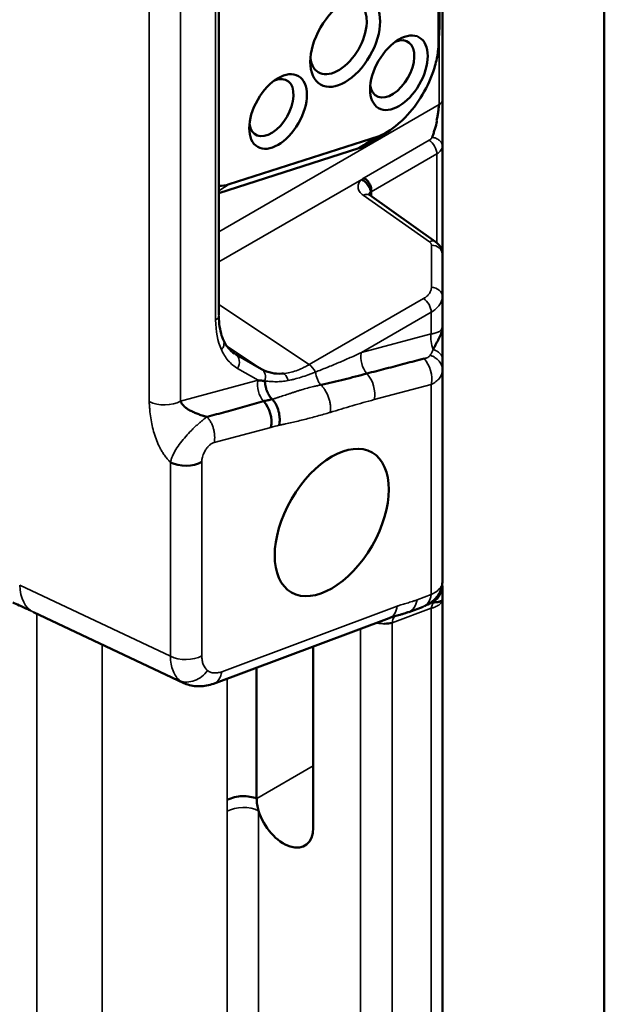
# Model space of a CAD drawing. Header units: millimetres. Extents: x 0 to 14369, y -869 to 2970.
# Tile 649 of 656: x 3861 to 3892, y 1619 to 1671. Entities that reach past the tile are written whole.
import ezdxf

# ---------------------------------------------------------------- set-up
doc = ezdxf.new("R2010")
doc.units = ezdxf.units.MM
doc.header["$LTSCALE"] = 10
doc.layers.add('Sichtbar (ISO)', color=7, linetype='Continuous', lineweight=50)
doc.layers.add('Sichtbar schmal (ISO)', color=7, linetype='Continuous', lineweight=35)

msp = doc.modelspace()

# ---------------------------------------------------------------- linework, layer by layer
at = {"layer": 'Sichtbar (ISO)'}
for p, q in [((3891.842, 1757.812), (3891.842, 1602.964)), ((3883.314, 1709.786), (3883.314, 1666.85)), ((3883.116, 1709.182), (3883.116, 1669.902)), ((3883.156, 1670.776), (3883.156, 1709.244)), ((3871.546, 1655.517), (3871.546, 1696.522)), ((3881.514, 1665.667), (3881.514, 1665.667)), ((3872.08, 1662.409), (3879.986, 1664.945)), ((3879.986, 1664.945), (3879.986, 1664.945)), ((3883.314, 1664.426), (3883.314, 1658.732)), ((3878.915, 1664.308), (3871.546, 1661.944)), ((3879.472, 1661.846), (3882.957, 1659.389)), ((3879.556, 1661.786), (3879.555, 1662.006)), ((3883.314, 1658.732), (3883.314, 1656.51)), ((3883.314, 1656.51), (3883.314, 1654.928)), ((3883.314, 1654.928), (3883.314, 1653.226)), ((3872.418, 1653.469), (3873.793, 1652.675)), ((3881.514, 1653.017), (3881.514, 1653.016)), ((3883.314, 1653.226), (3883.314, 1652.649)), ((3879.124, 1652.793), (3879.124, 1652.793)), ((3879.618, 1652.521), (3879.617, 1652.522)), ((3880.14, 1652.655), (3880.14, 1652.654)), ((3883.314, 1652.649), (3883.314, 1641.465)), ((3873.584, 1651.766), (3873.583, 1651.767)), ((3874.104, 1651.466), (3874.093, 1651.472)), ((3874.611, 1651.173), (3874.611, 1651.173)), ((3883.299, 1641.358), (3883.299, 1641.359)), ((3883.314, 1641.267), (3883.314, 1640.56)), ((3883.314, 1640.56), (3883.314, 1505.662)), ((3881.548, 1639.893), (3882.299, 1640.174)), ((3881.851, 1640.155), (3881.843, 1640.152)), ((3882.84, 1640.121), (3882.84, 1640.121)), ((3869.697, 1636.148), (3861.777, 1639.882)), ((3880.506, 1639.57), (3871.263, 1636.116)), ((3876.506, 1638.075), (3876.506, 1628.525)), ((3873.529, 1630.072), (3873.529, 1636.963))]:
    msp.add_line(p, q, dxfattribs=at)
for centre, major_axis in [((3878.195, 1669.916), (1.3, 2.252)), ((3881.023, 1668.283), (-1.075, -1.862)), ((3874.659, 1666.242), (-1.075, -1.862)), ((3877.487, 1644.605), (2.125, 3.681))]:
    msp.add_ellipse(centre, major_axis=major_axis, ratio=0.57735, dxfattribs=at)
for centre, major_axis, ratio, start_param, end_param in [((3877.841, 1670.12), (-1.05, -1.819), 0.57735, 5.610706, 10.097257), ((3880.669, 1668.487), (0.825, 1.429), 0.57735, 2.49813, 6.926648), ((3874.305, 1666.446), (-0.825, -1.429), 0.57735, 5.639722, 10.068241), ((3872.538, 1665.017), (-1.472, -2.549), 0.57735, 0.288851, 0.563864), ((3882.603, 1658.886), (0.352, 0.499), 0.575771, 6.272886, 6.284408), ((3873.434, 1650.104), (-0.311, 1.159), 0.707107, 4.096909, 5.372371), ((3869.793, 1648.285), (1.2, 0), 0.577004, 3.979463, 5.497897), ((3881.116, 1641.038), (0.427, -1.143), 0.668837, 6.242763, 6.28826), ((3870.843, 1637.24), (0.42, -1.124), 0.668835, 6.279934, 6.283179), ((3872.837, 1629.497), (1.215, 0), 0.577528, 1.286779, 1.964625), ((3872.837, 1629.497), (1.215, 0), 0.577528, 1.964625, 2.346947), ((3872.837, 1629.497), (1.215, 0), 0.577528, 0.96396, 1.286779), ((3872.837, 1629.497), (1.215, 0), 0.577528, 0.96223, 0.963114), ((3875.018, 1629.299), (1.083, -1.683), 0.606728, 4.270473, 7.039514)]:
    msp.add_ellipse(centre, major_axis=major_axis, ratio=ratio, start_param=start_param, end_param=end_param, dxfattribs=at)
for points in [[(3883.151, 1670.521), (3883.155, 1670.607), (3883.157, 1670.691), (3883.156, 1670.775)], [(3880.35, 1665.132), (3880.187, 1665.005), (3880.018, 1664.885), (3879.845, 1664.772)], [(3879.554, 1662.017), (3879.56, 1662.048), (3879.562, 1662.079), (3879.563, 1662.11)], [(3879.555, 1662.006), (3879.555, 1662.009), (3879.555, 1662.012), (3879.554, 1662.015)], [(3871.778, 1654.208), (3871.923, 1653.889), (3872.135, 1653.646), (3872.361, 1653.503)], [(3873.965, 1652.057), (3873.936, 1652.061), (3873.877, 1652.067), (3873.787, 1652.073), (3873.695, 1652.079), (3873.634, 1652.087), (3873.603, 1652.092)], [(3881.793, 1640.072), (3881.788, 1640.07), (3881.783, 1640.068), (3881.778, 1640.066)], [(3880.66, 1639.315), (3880.544, 1639.294), (3880.405, 1639.281), (3880.252, 1639.279)]]:
    msp.add_open_spline(points, degree=3, dxfattribs=at)
for points, knots in [([(3883.151, 1670.522), (3883.147, 1670.43), (3883.142, 1670.346), (3883.133, 1670.181), (3883.129, 1670.113), (3883.123, 1670.015), (3883.122, 1669.984), (3883.119, 1669.924), (3883.118, 1669.901), (3883.116, 1669.864), (3883.115, 1669.851), (3883.114, 1669.83), (3883.114, 1669.823), (3883.113, 1669.813), (3883.113, 1669.809), (3883.113, 1669.805), (3883.113, 1669.804), (3883.113, 1669.803), (3883.113, 1669.803), (3883.113, 1669.802), (3883.113, 1669.801), (3883.113, 1669.8), (3883.113, 1669.799), (3883.113, 1669.797), (3883.113, 1669.795), (3883.112, 1669.792), (3883.112, 1669.79), (3883.112, 1669.788)], [0, 0, 0, 0, 0.0377879, 0.0377879, 0.0907826, 0.0907826, 0.1217463, 0.1217463, 0.1373318, 0.1373318, 0.1452317, 0.1452317, 0.1492056, 0.1492056, 0.1512013, 0.1512013, 0.1516907, 0.1516907, 0.1520407, 0.1520407, 0.1522975, 0.1522975, 0.1525727, 0.1525727, 0.1530642, 0.1530642, 0.1535956, 0.1535956, 0.1535956, 0.1535956]), ([(3879.986, 1664.945), (3880.372, 1665.117), (3880.761, 1665.372), (3881.163, 1665.741), (3881.194, 1665.769), (3881.57, 1666.132), (3881.888, 1666.53), (3882.439, 1667.401), (3882.666, 1667.866), (3882.918, 1668.602), (3882.987, 1668.865), (3883.084, 1669.391), (3883.111, 1669.652), (3883.116, 1669.902)], [-0.6633459, -0.6633459, -0.6633459, -0.6633459, -0.4996518, -0.4996518, -0.4861901, -0.4861901, -0.3318244, -0.3318244, -0.1775826, -0.1775826, -0.0908717, -0.0908717, -0.0000069, -0.0000069, -0.0000069, -0.0000069]), ([(3883.094, 1666.236), (3883.094, 1666.236), (3883.1, 1666.276), (3883.11, 1666.359), (3883.122, 1666.46), (3883.13, 1666.531), (3883.134, 1666.567), (3883.136, 1666.589), (3883.137, 1666.6), (3883.138, 1666.605)], [0.5558587, 0.5558587, 0.5558587, 0.5558587, 0.5569261, 0.6927707, 0.8387701, 0.9172213, 0.9580469, 0.9788851, 1, 1, 1, 1]), ([(3883.314, 1666.85), (3883.314, 1666.844), (3883.314, 1666.831), (3883.314, 1666.806), (3883.314, 1666.762), (3883.314, 1666.673), (3883.314, 1666.544), (3883.314, 1666.385), (3883.314, 1666.172), (3883.314, 1665.956), (3883.314, 1665.739), (3883.314, 1665.578), (3883.314, 1665.419), (3883.314, 1665.211), (3883.314, 1664.959), (3883.314, 1664.724), (3883.314, 1664.571), (3883.314, 1664.497), (3883.314, 1664.456), (3883.314, 1664.436), (3883.314, 1664.426)], [0, 0, 0, 0, 0.007812, 0.015625, 0.03125, 0.0625, 0.125, 0.1875, 0.25, 0.375, 0.4375, 0.5, 0.5625, 0.625, 0.75, 0.875, 0.9375, 0.96875, 0.984375, 1, 1, 1, 1]), ([(3883.011, 1665.773), (3883.019, 1665.817), (3883.042, 1665.93), (3883.072, 1666.085), (3883.089, 1666.198), (3883.094, 1666.236)], [0, 0, 0, 0, 0.1690021, 0.4272378, 0.5558587, 0.5558587, 0.5558587, 0.5558587]), ([(3882.771, 1664.879), (3882.774, 1664.886), (3882.777, 1664.894), (3882.78, 1664.902), (3882.783, 1664.91), (3882.785, 1664.918), (3882.788, 1664.926), (3882.794, 1664.941), (3882.8, 1664.957), (3882.805, 1664.973), (3882.816, 1665.005), (3882.827, 1665.037), (3882.838, 1665.07), (3882.86, 1665.134), (3882.881, 1665.2), (3882.903, 1665.269), (3882.924, 1665.334), (3882.945, 1665.402), (3882.965, 1665.473), (3882.974, 1665.507), (3882.983, 1665.542), (3882.992, 1665.577), (3882.994, 1665.588), (3882.997, 1665.598), (3882.999, 1665.608)], [0, 0, 0, 0, 0.037424, 0.037424, 0.037424, 0.074574, 0.074574, 0.074574, 0.148085, 0.148085, 0.148085, 0.292171, 0.292171, 0.292171, 0.569926, 0.569926, 0.569926, 0.835227, 0.835227, 0.835227, 0.963392, 0.963392, 0.963392, 1, 1, 1, 1]), ([(3883.011, 1665.773), (3883.008, 1665.759), (3883.032, 1665.727), (3883.002, 1665.677), (3883.005, 1665.635), (3882.999, 1665.608)], [0, 0, 0, 0, 0.2533885, 0.4973711, 0.9999883, 0.9999883, 0.9999883, 0.9999883]), ([(3878.911, 1664.306), (3879.032, 1664.385), (3879.15, 1664.458), (3879.249, 1664.525), (3879.263, 1664.535), (3879.277, 1664.545), (3879.291, 1664.555), (3879.36, 1664.604), (3879.424, 1664.65), (3879.504, 1664.699), (3879.517, 1664.707), (3879.53, 1664.715), (3879.544, 1664.724), (3879.596, 1664.754), (3879.654, 1664.785), (3879.718, 1664.818), (3879.793, 1664.856), (3879.875, 1664.895), (3879.962, 1664.934), (3879.966, 1664.936), (3879.97, 1664.938), (3879.974, 1664.939), (3879.978, 1664.941), (3879.982, 1664.943), (3879.985, 1664.944)], [0.0019071, 0.0019071, 0.0019071, 0.0019071, 0.3316375, 0.3316375, 0.3316375, 0.3797278, 0.3797278, 0.3797278, 0.6257598, 0.6257598, 0.6257598, 0.6658187, 0.6658187, 0.6658187, 0.8127854, 0.8127854, 0.8127854, 0.9847466, 0.9847466, 0.9847466, 0.9923924, 0.9923924, 0.9923924, 0.9996814, 0.9996814, 0.9996814, 0.9996814]), ([(3878.922, 1664.31), (3879.205, 1664.409), (3879.492, 1664.549), (3879.801, 1664.744), (3879.823, 1664.758), (3879.845, 1664.772)], [0.0021832, 0.0021832, 0.0021832, 0.0021832, 0.1252699, 0.1252699, 0.1346344, 0.1346344, 0.1346344, 0.1346344]), ([(3879.503, 1662.168), (3879.474, 1662.233), (3879.434, 1662.303), (3879.387, 1662.37), (3879.297, 1662.497), (3879.186, 1662.611), (3879.067, 1662.665)], [0.2266491, 0.2266491, 0.2266491, 0.2266491, 0.4920813, 0.4920813, 0.4920813, 1, 1, 1, 1]), ([(3879.331, 1662.627), (3879.31, 1662.649), (3879.27, 1662.689), (3879.235, 1662.718), (3879.207, 1662.738), (3879.193, 1662.747)], [0.7332696, 0.7332696, 0.7332696, 0.7332696, 0.8288582, 0.9141865, 1, 1, 1, 1]), ([(3879.563, 1662.11), (3879.563, 1662.146), (3879.557, 1662.218), (3879.529, 1662.326), (3879.481, 1662.429), (3879.418, 1662.525), (3879.368, 1662.587), (3879.337, 1662.621), (3879.331, 1662.627)], [0.1078982, 0.1078982, 0.1078982, 0.1078982, 0.2278781, 0.3477927, 0.4680962, 0.5885686, 0.7086445, 0.7332696, 0.7332696, 0.7332696, 0.7332696]), ([(3879.429, 1661.873), (3879.429, 1661.873), (3879.43, 1661.871), (3879.434, 1661.867), (3879.434, 1661.867), (3879.434, 1661.866)], [0.033816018, 0.033816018, 0.033816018, 0.033816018, 0.042840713, 0.042840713, 0.043656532, 0.043656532, 0.043656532, 0.043656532]), ([(3879.448, 1661.86), (3879.453, 1661.881), (3879.46, 1661.902), (3879.495, 1661.966), (3879.529, 1661.997), (3879.554, 1662.016)], [0.03831424, 0.03831424, 0.03831424, 0.03831424, 0.04747365, 0.04747365, 0.06711755, 0.06711755, 0.06711755, 0.06711755]), ([(3879.555, 1662.006), (3879.552, 1662.003), (3879.547, 1661.999), (3879.543, 1661.996), (3879.538, 1661.992), (3879.534, 1661.988), (3879.53, 1661.985), (3879.522, 1661.977), (3879.514, 1661.97), (3879.507, 1661.962), (3879.493, 1661.946), (3879.481, 1661.93), (3879.471, 1661.912), (3879.462, 1661.895), (3879.455, 1661.877), (3879.45, 1661.859)], [0, 0, 0, 0, 0.03125, 0.03125, 0.03125, 0.0625, 0.0625, 0.0625, 0.125, 0.125, 0.125, 0.25, 0.25, 0.25, 0.3737197, 0.3737197, 0.3737197, 0.3737197]), ([(3879.554, 1662.016), (3879.554, 1662.019), (3879.553, 1662.023), (3879.553, 1662.026), (3879.547, 1662.051), (3879.539, 1662.079), (3879.528, 1662.109), (3879.521, 1662.128), (3879.512, 1662.147), (3879.503, 1662.168)], [0.0000206, 0.0000206, 0.0000206, 0.0000206, 0.0181172, 0.0181172, 0.0181172, 0.1445489, 0.1445489, 0.1445489, 0.2266491, 0.2266491, 0.2266491, 0.2266491]), ([(3882.955, 1659.38), (3883.041, 1659.319), (3883.117, 1659.245), (3883.23, 1659.085), (3883.27, 1658.999), (3883.306, 1658.851), (3883.314, 1658.792), (3883.314, 1658.732)], [0, 0, 0, 0, 0.03198814, 0.03198814, 0.0613049, 0.0613049, 0.07963712, 0.07963712, 0.07963712, 0.07963712]), ([(3871.539, 1655.465), (3871.544, 1655.08), (3871.595, 1654.734), (3871.713, 1654.364), (3871.744, 1654.284), (3871.778, 1654.208)], [0.0070221, 0.0070221, 0.0070221, 0.0070221, 0.1570952, 0.1570952, 0.2011796, 0.2011796, 0.2011796, 0.2011796]), ([(3883.314, 1654.928), (3883.314, 1654.925), (3883.314, 1654.921), (3883.313, 1654.918), (3883.313, 1654.915), (3883.313, 1654.911), (3883.313, 1654.908), (3883.313, 1654.901), (3883.313, 1654.895), (3883.313, 1654.888), (3883.312, 1654.881), (3883.312, 1654.875), (3883.312, 1654.868), (3883.311, 1654.862), (3883.311, 1654.855), (3883.31, 1654.849), (3883.309, 1654.835), (3883.308, 1654.822), (3883.306, 1654.809), (3883.305, 1654.797), (3883.303, 1654.784), (3883.301, 1654.771), (3883.297, 1654.745), (3883.291, 1654.719), (3883.286, 1654.694), (3883.28, 1654.669), (3883.273, 1654.644), (3883.265, 1654.619), (3883.258, 1654.594), (3883.25, 1654.569), (3883.241, 1654.544), (3883.232, 1654.519), (3883.222, 1654.494), (3883.212, 1654.47), (3883.191, 1654.42), (3883.168, 1654.371), (3883.144, 1654.322), (3883.12, 1654.273), (3883.094, 1654.224), (3883.068, 1654.175), (3883.055, 1654.15), (3883.042, 1654.126), (3883.029, 1654.101), (3883.015, 1654.076), (3883.002, 1654.051), (3882.988, 1654.026), (3882.975, 1654.001), (3882.962, 1653.976), (3882.948, 1653.95), (3882.935, 1653.925), (3882.922, 1653.9), (3882.909, 1653.874), (3882.902, 1653.861), (3882.896, 1653.849), (3882.89, 1653.836), (3882.883, 1653.823), (3882.877, 1653.81), (3882.871, 1653.797), (3882.868, 1653.79), (3882.864, 1653.784), (3882.861, 1653.777), (3882.858, 1653.771), (3882.855, 1653.764), (3882.852, 1653.758), (3882.849, 1653.751), (3882.846, 1653.745), (3882.843, 1653.738), (3882.842, 1653.735), (3882.84, 1653.731), (3882.839, 1653.728), (3882.837, 1653.725), (3882.836, 1653.721), (3882.834, 1653.718)], [0, 0, 0, 0, 0.007813, 0.007813, 0.007813, 0.015625, 0.015625, 0.015625, 0.03125, 0.03125, 0.03125, 0.046877, 0.046877, 0.046877, 0.0625, 0.0625, 0.0625, 0.093757, 0.093757, 0.093757, 0.125, 0.125, 0.125, 0.1875, 0.1875, 0.1875, 0.25, 0.25, 0.25, 0.312201, 0.312201, 0.312201, 0.375, 0.375, 0.375, 0.5, 0.5, 0.5, 0.625, 0.625, 0.625, 0.6875, 0.6875, 0.6875, 0.75, 0.75, 0.75, 0.8125, 0.8125, 0.8125, 0.875, 0.875, 0.875, 0.90625, 0.90625, 0.90625, 0.9375, 0.9375, 0.9375, 0.953206, 0.953206, 0.953206, 0.96875, 0.96875, 0.96875, 0.984375, 0.984375, 0.984375, 0.992188, 0.992188, 0.992188, 1, 1, 1, 1]), ([(3879.332, 1652.446), (3879.666, 1652.536), (3880.005, 1652.619), (3880.342, 1652.706), (3880.678, 1652.793), (3881.011, 1652.883), (3881.345, 1652.972), (3881.68, 1653.061), (3882.014, 1653.149), (3882.348, 1653.239)], [0, 0, 0, 0, 0.333333, 0.333333, 0.333333, 0.666667, 0.666667, 0.666667, 1, 1, 1, 1]), ([(3873.793, 1652.675), (3873.956, 1652.581), (3874.132, 1652.516), (3874.494, 1652.445), (3874.67, 1652.433), (3874.887, 1652.442), (3874.917, 1652.444), (3874.948, 1652.446)], [-0.182732, -0.182732, -0.182732, -0.182732, -0.0842719, -0.0842719, 0, 0, 0.0135664, 0.0135664, 0.0135664, 0.0135664]), ([(3873.965, 1652.057), (3873.965, 1652.036), (3873.968, 1651.991), (3873.973, 1651.926), (3873.992, 1651.796), (3874.026, 1651.665), (3874.047, 1651.599), (3874.071, 1651.532), (3874.098, 1651.468), (3874.129, 1651.403), (3874.193, 1651.282), (3874.293, 1651.15), (3874.351, 1651.093)], [0, 0, 0, 0, 0.080696, 0.161925, 0.277578, 0.393995, 0.476497, 0.558986, 0.641335, 0.723438, 0.838851, 1, 1, 1, 1]), ([(3879.332, 1652.446), (3878.946, 1652.344), (3878.524, 1652.233), (3877.944, 1652.085), (3877.741, 1652.034), (3877.345, 1651.939), (3877.128, 1651.888), (3876.922, 1651.847), (3876.916, 1651.846), (3876.911, 1651.845)], [-0.3207254, -0.3207254, -0.3207254, -0.3207254, -0.1638767, -0.1638767, -0.0807597, -0.0807597, 0, 0, 0.0020293, 0.0020293, 0.0020293, 0.0020293]), ([(3869.525, 1650.999), (3869.527, 1650.993), (3869.531, 1650.98), (3869.54, 1650.955), (3869.56, 1650.91), (3869.611, 1650.824), (3869.716, 1650.707), (3869.874, 1650.587), (3870.057, 1650.483), (3870.266, 1650.385), (3870.45, 1650.312), (3870.598, 1650.26), (3870.691, 1650.231), (3870.763, 1650.209), (3870.817, 1650.193), (3870.861, 1650.181), (3870.896, 1650.172), (3870.914, 1650.167), (3870.922, 1650.165)], [0, 0, 0, 0, 0.015625, 0.03125, 0.0625, 0.125, 0.25, 0.375, 0.5, 0.625, 0.75, 0.8125, 0.875, 0.90625, 0.9375, 0.96875, 0.984375, 0.9999247, 0.9999247, 0.9999247, 0.9999247]), ([(3870.923, 1650.165), (3871.254, 1650.255), (3871.585, 1650.345), (3871.915, 1650.436), (3872.246, 1650.527), (3872.576, 1650.618), (3872.905, 1650.71), (3873.234, 1650.802), (3873.563, 1650.895), (3873.891, 1650.988)], [0.0000771, 0.0000771, 0.0000771, 0.0000771, 0.3333333, 0.3333333, 0.3333333, 0.6666667, 0.6666667, 0.6666667, 0.9999995, 0.9999995, 0.9999995, 0.9999995]), ([(3873.891, 1650.988), (3873.928, 1650.999), (3873.966, 1651.008), (3874.043, 1651.025), (3874.087, 1651.035), (3874.19, 1651.056), (3874.257, 1651.068), (3874.349, 1651.093), (3874.35, 1651.093), (3874.351, 1651.093)], [0.00007421, 0.00007421, 0.00007421, 0.00007421, 0.01672732, 0.01672732, 0.03272711, 0.03272711, 0.06365705, 0.06365705, 0.06388898, 0.06388898, 0.06388898, 0.06388898]), ([(3874.712, 1649.721), (3874.724, 1649.776), (3874.733, 1649.833), (3874.738, 1649.893), (3874.744, 1649.952), (3874.745, 1650.013), (3874.743, 1650.076), (3874.741, 1650.138), (3874.735, 1650.201), (3874.725, 1650.264), (3874.716, 1650.328), (3874.703, 1650.391), (3874.688, 1650.453), (3874.656, 1650.577), (3874.613, 1650.698), (3874.556, 1650.807), (3874.528, 1650.862), (3874.496, 1650.914), (3874.462, 1650.962), (3874.445, 1650.985), (3874.427, 1651.008), (3874.408, 1651.03), (3874.39, 1651.052), (3874.371, 1651.073), (3874.351, 1651.093)], [0, 0, 0, 0, 0.125, 0.125, 0.125, 0.25, 0.25, 0.25, 0.375, 0.375, 0.375, 0.5, 0.5, 0.5, 0.75, 0.75, 0.75, 0.875, 0.875, 0.875, 0.9375, 0.9375, 0.9375, 1, 1, 1, 1]), ([(3883.314, 1641.465), (3883.314, 1641.341), (3883.293, 1641.216), (3883.215, 1640.982), (3883.156, 1640.87), (3883.004, 1640.653), (3882.906, 1640.549), (3882.691, 1640.373), (3882.575, 1640.302), (3882.427, 1640.231), (3882.396, 1640.217), (3882.365, 1640.204)], [0, 0, 0, 0, 0.0382112, 0.0382112, 0.076942, 0.076942, 0.1200407, 0.1200407, 0.164105, 0.164105, 0.1753029, 0.1753029, 0.1753029, 0.1753029]), ([(3883.314, 1640.56), (3883.314, 1640.559), (3883.313, 1640.558), (3883.313, 1640.556), (3883.313, 1640.555), (3883.313, 1640.553), (3883.313, 1640.552), (3883.313, 1640.549), (3883.312, 1640.546), (3883.311, 1640.544), (3883.31, 1640.538), (3883.307, 1640.533), (3883.304, 1640.528), (3883.301, 1640.522), (3883.298, 1640.517), (3883.293, 1640.512), (3883.289, 1640.507), (3883.284, 1640.502), (3883.278, 1640.498), (3883.266, 1640.488), (3883.252, 1640.479), (3883.236, 1640.47)], [0, 0, 0, 0, 0.015625, 0.015625, 0.015625, 0.03125, 0.03125, 0.03125, 0.0625, 0.0625, 0.0625, 0.125, 0.125, 0.125, 0.1875, 0.1875, 0.1875, 0.25, 0.25, 0.25, 0.375, 0.375, 0.375, 0.375]), ([(3861.63, 1639.968), (3861.624, 1639.971), (3861.619, 1639.974), (3861.59, 1639.988), (3861.564, 1639.999), (3861.471, 1640.042), (3861.393, 1640.076), (3861.215, 1640.156), (3861.117, 1640.201), (3860.906, 1640.298), (3860.794, 1640.347), (3860.68, 1640.39)], [0.0726029, 0.0726029, 0.0726029, 0.0726029, 0.0761415, 0.0761415, 0.0894474, 0.0894474, 0.1214079, 0.1214079, 0.1582917, 0.1582917, 0.211533, 0.211533, 0.211533, 0.211533]), ([(3883.236, 1640.47), (3883.219, 1640.461), (3883.2, 1640.453), (3883.178, 1640.446), (3883.157, 1640.438), (3883.133, 1640.432), (3883.108, 1640.426), (3883.082, 1640.42), (3883.055, 1640.416), (3883.026, 1640.412), (3883.012, 1640.41), (3882.997, 1640.408), (3882.981, 1640.407), (3882.966, 1640.406), (3882.951, 1640.405), (3882.935, 1640.404), (3882.919, 1640.403), (3882.902, 1640.402), (3882.886, 1640.402), (3882.877, 1640.401), (3882.869, 1640.401), (3882.86, 1640.401), (3882.852, 1640.401), (3882.843, 1640.401), (3882.834, 1640.401)], [0.375, 0.375, 0.375, 0.375, 0.5, 0.5, 0.5, 0.625, 0.625, 0.625, 0.75, 0.75, 0.75, 0.8127936, 0.8127936, 0.8127936, 0.875, 0.875, 0.875, 0.9375, 0.9375, 0.9375, 0.96875, 0.96875, 0.96875, 1, 1, 1, 1]), ([(3861.602, 1639.989), (3861.601, 1639.99), (3861.599, 1639.991), (3861.597, 1639.992), (3861.596, 1639.993), (3861.595, 1639.994), (3861.595, 1639.994), (3861.594, 1639.994), (3861.594, 1639.995), (3861.594, 1639.995), (3861.593, 1639.995), (3861.593, 1639.995), (3861.593, 1639.995), (3861.593, 1639.996), (3861.592, 1639.996), (3861.592, 1639.996), (3861.592, 1639.996), (3861.592, 1639.996), (3861.592, 1639.996), (3861.592, 1639.996), (3861.592, 1639.996), (3861.592, 1639.996)], [0.032883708, 0.032883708, 0.032883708, 0.032883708, 0.033569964, 0.033569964, 0.03384735, 0.03384735, 0.033986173, 0.033986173, 0.03405553, 0.03405553, 0.034125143, 0.034125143, 0.034195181, 0.034195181, 0.034265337, 0.034265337, 0.03433509, 0.03433509, 0.034475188, 0.034475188, 0.034554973, 0.034554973, 0.034554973, 0.034554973]), ([(3881.511, 1639.889), (3881.506, 1639.887), (3881.499, 1639.885), (3881.477, 1639.877), (3881.457, 1639.87), (3881.414, 1639.854), (3881.39, 1639.845), (3881.327, 1639.823), (3881.287, 1639.809), (3881.195, 1639.779), (3881.142, 1639.764), (3880.972, 1639.716), (3880.874, 1639.692), (3880.694, 1639.639), (3880.599, 1639.607), (3880.503, 1639.571)], [0, 0, 0, 0, 0.0059765, 0.0059765, 0.0160348, 0.0160348, 0.0255765, 0.0255765, 0.0397084, 0.0397084, 0.0596805, 0.0596805, 0.1076273, 0.1076273, 0.1533906, 0.1533906, 0.1533906, 0.1533906]), ([(3871.259, 1636.12), (3871.023, 1636.032), (3870.774, 1635.985), (3870.283, 1635.976), (3870.036, 1636.015), (3869.773, 1636.114), (3869.732, 1636.132), (3869.693, 1636.15)], [0, 0, 0, 0, 0.0810006, 0.0810006, 0.16297, 0.16297, 0.1782309, 0.1782309, 0.1782309, 0.1782309]), ([(3873.533, 1630.072), (3873.529, 1629.971), (3873.537, 1629.866), (3873.572, 1629.647), (3873.598, 1629.536), (3873.631, 1629.425)], [0.00042988, 0.00042988, 0.00042988, 0.00042988, 0.03747288, 0.03747288, 0.0745567, 0.0745567, 0.0745567, 0.0745567])]:
    msp.add_open_spline(points, degree=3, knots=knots, dxfattribs=at)
at = {"layer": 'Sichtbar schmal (ISO)'}
for p, q in [((3867.873, 1650.974), (3867.873, 1801.146)), ((3869.525, 1801.171), (3869.525, 1650.999)), ((3871.371, 1655.272), (3871.371, 1696.277)), ((3883.116, 1669.903), (3883.156, 1670.776)), ((3883.138, 1666.605), (3883.138, 1670.266)), ((3871.546, 1659.913), (3883.138, 1666.605)), ((3879.193, 1662.747), (3882.623, 1664.727)), ((3882.784, 1664.877), (3882.771, 1664.879)), ((3878.909, 1664.306), (3878.911, 1664.305)), ((3879.556, 1662.007), (3883.021, 1664.009)), ((3883.021, 1659.329), (3883.021, 1664.009)), ((3871.546, 1658.323), (3879.067, 1662.665)), ((3871.546, 1662.057), (3872.08, 1662.409)), ((3879.149, 1661.831), (3882.633, 1659.375)), ((3879.488, 1662.2), (3879.488, 1662.2)), ((3879.55, 1662.236), (3879.55, 1662.236)), ((3882.736, 1656.987), (3882.736, 1659.209)), ((3883.057, 1656.901), (3883.057, 1656.895)), ((3876.297, 1652.917), (3882.326, 1656.398)), ((3876.297, 1652.917), (3871.546, 1656.076)), ((3882.728, 1655.676), (3879.044, 1653.55)), ((3882.728, 1654.537), (3882.728, 1655.676)), ((3883.057, 1655.931), (3883.057, 1655.929)), ((3882.728, 1654.537), (3879.044, 1653.55)), ((3883.057, 1654.153), (3883.057, 1654.151)), ((3871.956, 1653.896), (3873.793, 1652.675)), ((3872.418, 1653.469), (3872.259, 1653.575)), ((3881.455, 1653.001), (3881.455, 1653.001)), ((3883.057, 1653.182), (3883.057, 1653.181)), ((3873.603, 1652.092), (3872.529, 1652.712)), ((3869.525, 1650.999), (3873.603, 1652.092)), ((3883.057, 1652.089), (3883.057, 1652.089)), ((3882.728, 1651.877), (3879.723, 1651.072)), ((3882.728, 1640.808), (3882.728, 1651.877)), ((3874.282, 1649.614), (3871.294, 1648.813)), ((3868.99, 1637.564), (3868.99, 1647.77)), ((3870.641, 1647.795), (3870.641, 1637.589)), ((3861.05, 1641.309), (3868.99, 1637.564)), ((3882.728, 1640.808), (3881.977, 1640.527)), ((3880.934, 1640.204), (3871.692, 1636.75)), ((3880.66, 1639.315), (3882.728, 1640.088)), ((3882.728, 1504.863), (3882.728, 1640.088)), ((3883.057, 1640.416), (3883.057, 1640.415)), ((3883.057, 1640.217), (3883.057, 1640.216)), ((3861.953, 1639.8), (3861.953, 1608.271)), ((3879.008, 1582.596), (3879.008, 1639.011)), ((3880.66, 1639.315), (3880.66, 1516.298)), ((3865.393, 1638.177), (3865.393, 1606.45)), ((3869.077, 1636.95), (3869.075, 1636.951)), ((3871.625, 1636.497), (3871.625, 1636.496)), ((3870.379, 1636.336), (3870.378, 1636.337)), ((3871.986, 1636.386), (3871.986, 1629.997)), ((3876.506, 1631.789), (3873.533, 1630.072)), ((3871.98, 1629.4), (3871.98, 1613.352)), ((3873.631, 1613.377), (3873.631, 1629.425))]:
    msp.add_line(p, q, dxfattribs=at)
for centre, major_axis, ratio, start_param, end_param in [((3882.714, 1666.85), (0.6, 0), 0.57735, 5.497787, 6.283185), ((3882.59, 1664.25), (0.305, -0.528), 0.577351, 0.800031, 2.279022), ((3880.422, 1661.963), (1.739, -0.081), 0.606936, 2.383371, 2.491851), ((3882.603, 1658.886), (0.352, 0.499), 0.575771, 0.001223, 0.819593), ((3882.704, 1658.725), (0.61, 0), 0.794556, 0.015595, 1.518186), ((3882.703, 1656.502), (0.611, 0), 0.794556, 0.016485, 1.517288), ((3882.296, 1655.917), (0.305, -0.529), 0.57735, 0.801407, 2.287827), ((3870.933, 1655.517), (0.61, 0), 0.57735, 5.512921, 6.282613), ((3876.517, 1658.517), (-4.099, -5.753), 0.541038, 5.6345, 5.977341), ((3883.435, 1654.128), (-0.259, 0.966), 0.707107, 0.955317, 1.813965), ((3879.753, 1653.141), (0.259, -0.968), 0.707107, 4.097079, 5.307695), ((3872.093, 1652.953), (0.305, 0.528), 0.816497, 4.728133, 6.23471), ((3881.864, 1652.362), (-0.315, 1.177), 0.706928, 4.108007, 5.34552), ((3868.07, 1650.042), (4.009, 6.943), 0.57735, 5.40858, 5.408599), ((3873.461, 1652.155), (0.309, 0.534), 0.816806, 4.987028, 6.231254), ((3876.275, 1652.441), (0.3, -0.52), 0.57735, 1.399718, 2.303835), ((3874.312, 1651.683), (-0.259, 0.968), 0.707107, 0.955492, 2.166234), ((3878.864, 1651.559), (-0.314, 1.171), 0.707395, 4.104382, 5.364817), ((3868.676, 1651.489), (-1.2, 0), 0.57735, 0.837758, 2.356194), ((3870.38, 1630.565), (-10.649, -18.445), 0.57735, 3.635224, 3.664862), ((3863.057, 1642.596), (-1.28, -2.713), 0.571147, 5.451296, 6.283185), ((3881.871, 1641.312), (0.424, -1.137), 0.66877, 0.003879, 0.881357), ((3880.086, 1640.694), (0.42, -1.124), 0.668835, 6.283185, 7.172473), ((3881.116, 1641.038), (0.427, -1.143), 0.668837, 0.005075, 0.877365), ((3881.368, 1638.906), (0.35, -0.938), 0.668834, 3.558064, 4.030804), ((3869.793, 1638.079), (-1.2, 0), 0.57735, 0.837758, 2.356194), ((3870.843, 1637.24), (0.42, -1.124), 0.668835, 6.283179, 7.172473), ((3872.828, 1628.91), (-1.2, 0), 0.57735, 3.979474, 5.497787)]:
    msp.add_ellipse(centre, major_axis=major_axis, ratio=ratio, start_param=start_param, end_param=end_param, dxfattribs=at)
for points, knots in [([(3882.999, 1665.608), (3882.997, 1665.598), (3882.995, 1665.589), (3882.993, 1665.579), (3882.984, 1665.544), (3882.976, 1665.509), (3882.967, 1665.474), (3882.949, 1665.404), (3882.93, 1665.335), (3882.911, 1665.267), (3882.891, 1665.199), (3882.871, 1665.133), (3882.85, 1665.068), (3882.839, 1665.035), (3882.829, 1665.003), (3882.818, 1664.971), (3882.812, 1664.955), (3882.807, 1664.94), (3882.801, 1664.924), (3882.798, 1664.916), (3882.796, 1664.908), (3882.793, 1664.901), (3882.79, 1664.893), (3882.787, 1664.885), (3882.784, 1664.877)], [0, 0, 0, 0, 0.037729, 0.037729, 0.037729, 0.175197, 0.175197, 0.175197, 0.450134, 0.450134, 0.450134, 0.725071, 0.725071, 0.725071, 0.862539, 0.862539, 0.862539, 0.931273, 0.931273, 0.931273, 0.96564, 0.96564, 0.96564, 1, 1, 1, 1]), ([(3882.623, 1664.727), (3882.641, 1664.737), (3882.674, 1664.759), (3882.716, 1664.794), (3882.744, 1664.827), (3882.759, 1664.852), (3882.767, 1664.867), (3882.77, 1664.875), (3882.771, 1664.879)], [0.0000004, 0.0000004, 0.0000004, 0.0000004, 0.25, 0.5, 0.75, 0.875, 0.9375, 0.9999966, 0.9999966, 0.9999966, 0.9999966]), ([(3883.314, 1664.426), (3883.314, 1664.433), (3883.313, 1664.44), (3883.313, 1664.447), (3883.312, 1664.454), (3883.312, 1664.461), (3883.311, 1664.468), (3883.309, 1664.482), (3883.306, 1664.496), (3883.302, 1664.509), (3883.294, 1664.536), (3883.283, 1664.563), (3883.269, 1664.589), (3883.24, 1664.64), (3883.199, 1664.687), (3883.148, 1664.729), (3883.123, 1664.749), (3883.096, 1664.768), (3883.067, 1664.785), (3883.038, 1664.803), (3883.007, 1664.818), (3882.975, 1664.831), (3882.943, 1664.844), (3882.91, 1664.854), (3882.876, 1664.862), (3882.858, 1664.866), (3882.841, 1664.87), (3882.824, 1664.873), (3882.815, 1664.874), (3882.806, 1664.875), (3882.798, 1664.876), (3882.793, 1664.877), (3882.789, 1664.877), (3882.784, 1664.877)], [0, 0, 0, 0, 0.0317599, 0.0317599, 0.0317599, 0.0634924, 0.0634924, 0.0634924, 0.1269849, 0.1269849, 0.1269849, 0.2539697, 0.2539697, 0.2539697, 0.5079394, 0.5079394, 0.5079394, 0.6349243, 0.6349243, 0.6349243, 0.7619092, 0.7619092, 0.7619092, 0.888894, 0.888894, 0.888894, 0.9523865, 0.9523865, 0.9523865, 0.9841327, 0.9841327, 0.9841327, 0.9999971, 0.9999971, 0.9999971, 0.9999971]), ([(3883.314, 1664.426), (3883.314, 1664.417), (3883.313, 1664.397), (3883.308, 1664.357), (3883.291, 1664.29), (3883.242, 1664.196), (3883.15, 1664.094), (3883.067, 1664.035), (3883.021, 1664.009)], [0, 0, 0, 0, 0.0625, 0.125, 0.25, 0.5, 0.75, 1, 1, 1, 1]), ([(3879.067, 1662.665), (3879.058, 1662.658), (3879.04, 1662.642), (3879.007, 1662.609), (3878.957, 1662.551), (3878.881, 1662.429), (3878.851, 1662.246), (3878.917, 1662.065), (3879.016, 1661.944), (3879.087, 1661.878), (3879.128, 1661.847), (3879.149, 1661.831)], [0, 0, 0, 0, 0.03125, 0.0625, 0.125, 0.25, 0.5, 0.75, 0.875, 0.9375, 1, 1, 1, 1]), ([(3879.47, 1661.842), (3879.465, 1661.846), (3879.441, 1661.861), (3879.391, 1661.879), (3879.32, 1661.885), (3879.236, 1661.868), (3879.194, 1661.852), (3879.164, 1661.839), (3879.149, 1661.831)], [0.5013419, 0.5013419, 0.5013419, 0.5013419, 0.5298632, 0.6366743, 0.7430914, 0.8493619, 0.92455, 1, 1, 1, 1]), ([(3882.633, 1659.375), (3882.65, 1659.363), (3882.664, 1659.351), (3882.677, 1659.337), (3882.681, 1659.333), (3882.685, 1659.329), (3882.689, 1659.325), (3882.697, 1659.316), (3882.703, 1659.306), (3882.709, 1659.297), (3882.715, 1659.287), (3882.72, 1659.278), (3882.724, 1659.268), (3882.726, 1659.263), (3882.728, 1659.258), (3882.729, 1659.254), (3882.734, 1659.239), (3882.736, 1659.224), (3882.736, 1659.209)], [0, 0, 0, 0, 0.25353, 0.25353, 0.25353, 0.333333, 0.333333, 0.333333, 0.500002, 0.500002, 0.500002, 0.666667, 0.666667, 0.666667, 0.746473, 0.746473, 0.746473, 1, 1, 1, 1]), ([(3882.326, 1656.398), (3882.392, 1656.436), (3882.45, 1656.478), (3882.501, 1656.523), (3882.552, 1656.567), (3882.595, 1656.615), (3882.629, 1656.664), (3882.664, 1656.714), (3882.69, 1656.766), (3882.708, 1656.82), (3882.726, 1656.874), (3882.735, 1656.93), (3882.736, 1656.987)], [0.0000004, 0.0000004, 0.0000004, 0.0000004, 0.25, 0.25, 0.25, 0.5, 0.5, 0.5, 0.75, 0.75, 0.75, 0.9999992, 0.9999992, 0.9999992, 0.9999992]), ([(3882.728, 1655.676), (3882.82, 1655.73), (3882.986, 1655.848), (3883.171, 1656.053), (3883.287, 1656.276), (3883.314, 1656.432), (3883.314, 1656.51)], [0.0000001, 0.0000001, 0.0000001, 0.0000001, 0.25, 0.5, 0.75, 1, 1, 1, 1]), ([(3882.728, 1654.537), (3882.75, 1654.539), (3882.772, 1654.542), (3882.793, 1654.545), (3882.814, 1654.548), (3882.835, 1654.551), (3882.856, 1654.555), (3882.896, 1654.563), (3882.935, 1654.573), (3882.971, 1654.584), (3883.044, 1654.606), (3883.106, 1654.634), (3883.157, 1654.668), (3883.183, 1654.685), (3883.205, 1654.704), (3883.225, 1654.723), (3883.244, 1654.743), (3883.261, 1654.763), (3883.274, 1654.785), (3883.281, 1654.796), (3883.286, 1654.807), (3883.291, 1654.819), (3883.296, 1654.83), (3883.3, 1654.842), (3883.304, 1654.854), (3883.307, 1654.866), (3883.309, 1654.878), (3883.311, 1654.89), (3883.312, 1654.897), (3883.313, 1654.903), (3883.313, 1654.909), (3883.313, 1654.912), (3883.313, 1654.915), (3883.313, 1654.918), (3883.313, 1654.922), (3883.314, 1654.925), (3883.314, 1654.928)], [0, 0, 0, 0, 0.0625, 0.0625, 0.0625, 0.125, 0.125, 0.125, 0.25, 0.25, 0.25, 0.5, 0.5, 0.5, 0.625, 0.625, 0.625, 0.75, 0.75, 0.75, 0.8125, 0.8125, 0.8125, 0.875, 0.875, 0.875, 0.9375, 0.9375, 0.9375, 0.96875, 0.96875, 0.96875, 0.984375, 0.984375, 0.984375, 1, 1, 1, 1]), ([(3871.671, 1653.699), (3871.719, 1653.749), (3871.791, 1653.86), (3871.822, 1654.045), (3871.8, 1654.16), (3871.778, 1654.208)], [0, 0, 0, 0, 0.25, 0.5, 0.7350411, 0.7350411, 0.7350411, 0.7350411]), ([(3872.529, 1652.712), (3872.437, 1652.765), (3872.35, 1652.826), (3872.268, 1652.894), (3872.186, 1652.962), (3872.109, 1653.038), (3872.037, 1653.12), (3871.965, 1653.203), (3871.899, 1653.292), (3871.838, 1653.389), (3871.777, 1653.485), (3871.721, 1653.589), (3871.671, 1653.699)], [0.0000001, 0.0000001, 0.0000001, 0.0000001, 0.25, 0.25, 0.25, 0.5, 0.5, 0.5, 0.75, 0.75, 0.75, 1, 1, 1, 1]), ([(3876.622, 1652.523), (3876.827, 1652.603), (3877.032, 1652.684), (3877.237, 1652.767), (3877.443, 1652.85), (3877.647, 1652.935), (3877.851, 1653.021), (3878.055, 1653.107), (3878.257, 1653.195), (3878.456, 1653.283), (3878.656, 1653.372), (3878.853, 1653.461), (3879.044, 1653.55)], [0, 0, 0, 0, 0.25, 0.25, 0.25, 0.5, 0.5, 0.5, 0.75, 0.75, 0.75, 1, 1, 1, 1]), ([(3883.314, 1653.226), (3883.314, 1653.249), (3883.307, 1653.298), (3883.285, 1653.369), (3883.199, 1653.505), (3883.044, 1653.619), (3882.942, 1653.672), (3882.889, 1653.696), (3882.852, 1653.711), (3882.834, 1653.718)], [0, 0, 0, 0, 0.137342, 0.275379, 0.471534, 0.667692, 0.805728, 0.902985, 1, 1, 1, 1]), ([(3882.348, 1653.239), (3882.384, 1653.244), (3882.453, 1653.259), (3882.54, 1653.296), (3882.614, 1653.347), (3882.656, 1653.388), (3882.673, 1653.413)], [0.0000008, 0.0000008, 0.0000008, 0.0000008, 0.25, 0.5, 0.75, 1, 1, 1, 1]), ([(3882.673, 1653.413), (3882.685, 1653.408), (3882.696, 1653.404), (3882.708, 1653.399), (3882.719, 1653.394), (3882.731, 1653.389), (3882.742, 1653.384), (3882.765, 1653.374), (3882.787, 1653.364), (3882.809, 1653.353), (3882.852, 1653.331), (3882.893, 1653.306), (3882.932, 1653.28), (3882.971, 1653.254), (3883.007, 1653.226), (3883.041, 1653.196), (3883.075, 1653.165), (3883.106, 1653.134), (3883.135, 1653.101), (3883.191, 1653.034), (3883.237, 1652.962), (3883.268, 1652.887), (3883.283, 1652.849), (3883.294, 1652.81), (3883.302, 1652.77), (3883.31, 1652.731), (3883.314, 1652.69), (3883.314, 1652.649)], [0, 0, 0, 0, 0.03125, 0.03125, 0.03125, 0.0625, 0.0625, 0.0625, 0.125, 0.125, 0.125, 0.25, 0.25, 0.25, 0.375, 0.375, 0.375, 0.5, 0.5, 0.5, 0.75, 0.75, 0.75, 0.875, 0.875, 0.875, 1, 1, 1, 1]), ([(3874.948, 1652.446), (3875.055, 1652.457), (3875.272, 1652.493), (3875.609, 1652.59), (3875.894, 1652.706), (3876.096, 1652.806), (3876.211, 1652.868), (3876.268, 1652.9), (3876.297, 1652.917)], [0, 0, 0, 0, 0.25, 0.5, 0.75, 0.875, 0.9375, 1, 1, 1, 1]), ([(3875.191, 1652.079), (3875.24, 1652.088), (3875.289, 1652.098), (3875.339, 1652.11), (3875.396, 1652.122), (3875.453, 1652.136), (3875.511, 1652.151), (3875.516, 1652.153), (3875.521, 1652.154), (3875.526, 1652.155), (3875.637, 1652.184), (3875.752, 1652.218), (3875.869, 1652.254), (3875.872, 1652.255), (3875.875, 1652.256), (3875.879, 1652.257), (3875.999, 1652.295), (3876.122, 1652.337), (3876.246, 1652.382), (3876.308, 1652.404), (3876.37, 1652.427), (3876.433, 1652.451), (3876.464, 1652.462), (3876.496, 1652.474), (3876.527, 1652.486), (3876.559, 1652.498), (3876.59, 1652.511), (3876.622, 1652.523)], [0.000021, 0.000021, 0.000021, 0.000021, 0.1127032, 0.1127032, 0.1127032, 0.2395201, 0.2395201, 0.2395201, 0.25, 0.25, 0.25, 0.4934761, 0.4934761, 0.4934761, 0.5, 0.5, 0.5, 0.75, 0.75, 0.75, 0.875, 0.875, 0.875, 0.9375, 0.9375, 0.9375, 1, 1, 1, 1]), ([(3876.911, 1651.845), (3876.877, 1651.884), (3876.811, 1651.975), (3876.7, 1652.198), (3876.643, 1652.394), (3876.622, 1652.523)], [0, 0, 0, 0, 0.25, 0.5, 1, 1, 1, 1]), ([(3882.728, 1651.877), (3882.819, 1651.918), (3882.903, 1651.967), (3882.976, 1652.021), (3883.048, 1652.076), (3883.111, 1652.137), (3883.161, 1652.203), (3883.212, 1652.269), (3883.25, 1652.341), (3883.276, 1652.415), (3883.301, 1652.49), (3883.314, 1652.568), (3883.314, 1652.649)], [0, 0, 0, 0, 0.25, 0.25, 0.25, 0.5, 0.5, 0.5, 0.75, 0.75, 0.75, 1, 1, 1, 1]), ([(3873.965, 1652.057), (3873.989, 1652.054), (3874.038, 1652.047), (3874.137, 1652.036), (3874.308, 1652.022), (3874.555, 1652.013), (3874.863, 1652.027), (3875.079, 1652.057), (3875.191, 1652.079)], [0, 0, 0, 0, 0.0625, 0.125, 0.25, 0.5, 0.75, 1, 1, 1, 1]), ([(3874.948, 1652.446), (3875.003, 1652.41), (3875.08, 1652.332), (3875.146, 1652.21), (3875.175, 1652.136), (3875.186, 1652.098), (3875.191, 1652.079)], [0, 0, 0, 0, 0.5, 0.75, 0.875, 1, 1, 1, 1]), ([(3876.911, 1651.845), (3876.88, 1651.839), (3876.819, 1651.826), (3876.697, 1651.802), (3876.489, 1651.757), (3876.204, 1651.688), (3875.938, 1651.607), (3875.731, 1651.541), (3875.578, 1651.49), (3875.425, 1651.44), (3875.222, 1651.373), (3874.968, 1651.29), (3874.715, 1651.206), (3874.509, 1651.141), (3874.404, 1651.109), (3874.351, 1651.093)], [0, 0, 0, 0, 0.03125, 0.0625, 0.125, 0.25, 0.375, 0.4375, 0.5, 0.5625, 0.625, 0.75, 0.875, 0.9375, 1, 1, 1, 1]), ([(3877.403, 1650.401), (3877.414, 1650.46), (3877.42, 1650.522), (3877.422, 1650.586), (3877.423, 1650.65), (3877.42, 1650.716), (3877.413, 1650.783), (3877.405, 1650.849), (3877.394, 1650.917), (3877.378, 1650.985), (3877.363, 1651.052), (3877.344, 1651.12), (3877.321, 1651.186), (3877.276, 1651.319), (3877.216, 1651.448), (3877.147, 1651.56), (3877.113, 1651.616), (3877.076, 1651.668), (3877.037, 1651.715), (3877.017, 1651.739), (3876.997, 1651.762), (3876.976, 1651.784), (3876.955, 1651.806), (3876.933, 1651.826), (3876.911, 1651.845)], [0, 0, 0, 0, 0.125194, 0.125194, 0.125194, 0.250518, 0.250518, 0.250518, 0.37558, 0.37558, 0.37558, 0.5, 0.5, 0.5, 0.75, 0.75, 0.75, 0.874314, 0.874314, 0.874314, 0.937293, 0.937293, 0.937293, 1, 1, 1, 1]), ([(3868.989, 1647.771), (3868.975, 1647.786), (3868.96, 1647.802), (3868.946, 1647.817), (3868.932, 1647.832), (3868.918, 1647.848), (3868.904, 1647.863), (3868.877, 1647.894), (3868.85, 1647.925), (3868.825, 1647.956), (3868.799, 1647.987), (3868.774, 1648.018), (3868.75, 1648.049), (3868.726, 1648.08), (3868.703, 1648.111), (3868.68, 1648.142), (3868.635, 1648.205), (3868.593, 1648.268), (3868.554, 1648.331), (3868.514, 1648.394), (3868.477, 1648.457), (3868.443, 1648.521), (3868.375, 1648.648), (3868.317, 1648.777), (3868.267, 1648.907), (3868.216, 1649.037), (3868.172, 1649.169), (3868.133, 1649.302), (3868.094, 1649.435), (3868.06, 1649.569), (3868.03, 1649.705), (3868, 1649.841), (3867.975, 1649.979), (3867.953, 1650.118), (3867.932, 1650.257), (3867.914, 1650.398), (3867.901, 1650.541), (3867.895, 1650.612), (3867.889, 1650.684), (3867.884, 1650.756), (3867.882, 1650.792), (3867.88, 1650.828), (3867.878, 1650.865), (3867.877, 1650.883), (3867.876, 1650.901), (3867.876, 1650.919), (3867.875, 1650.937), (3867.874, 1650.956), (3867.873, 1650.974)], [0.000122, 0.000122, 0.000122, 0.000122, 0.015625, 0.015625, 0.015625, 0.03125, 0.03125, 0.03125, 0.0625, 0.0625, 0.0625, 0.09375, 0.09375, 0.09375, 0.125, 0.125, 0.125, 0.1875, 0.1875, 0.1875, 0.25, 0.25, 0.25, 0.375, 0.375, 0.375, 0.5, 0.5, 0.5, 0.625, 0.625, 0.625, 0.75, 0.75, 0.75, 0.875, 0.875, 0.875, 0.9375, 0.9375, 0.9375, 0.96875, 0.96875, 0.96875, 0.984375, 0.984375, 0.984375, 0.9999922, 0.9999922, 0.9999922, 0.9999922]), ([(3879.723, 1651.072), (3879.531, 1651.02), (3879.145, 1650.915), (3878.373, 1650.695), (3877.791, 1650.519), (3877.403, 1650.401)], [0, 0, 0, 0, 0.25, 0.5, 1, 1, 1, 1]), ([(3877.403, 1650.401), (3877.29, 1650.367), (3877.064, 1650.301), (3876.725, 1650.206), (3876.387, 1650.115), (3876.051, 1650.029), (3875.715, 1649.946), (3875.38, 1649.868), (3875.101, 1649.805), (3874.906, 1649.762), (3874.795, 1649.739), (3874.739, 1649.727), (3874.712, 1649.721)], [0, 0, 0, 0, 0.125, 0.25, 0.375, 0.5, 0.625, 0.75, 0.875, 0.9375, 0.96875, 1, 1, 1, 1]), ([(3868.99, 1647.771), (3868.992, 1647.784), (3868.995, 1647.798), (3868.998, 1647.811), (3869.001, 1647.825), (3869.005, 1647.839), (3869.009, 1647.852), (3869.016, 1647.88), (3869.024, 1647.908), (3869.034, 1647.936), (3869.043, 1647.963), (3869.053, 1647.991), (3869.063, 1648.02), (3869.074, 1648.048), (3869.085, 1648.076), (3869.098, 1648.105), (3869.147, 1648.219), (3869.209, 1648.335), (3869.28, 1648.451), (3869.351, 1648.567), (3869.431, 1648.683), (3869.518, 1648.798), (3869.606, 1648.913), (3869.699, 1649.026), (3869.796, 1649.136), (3869.893, 1649.246), (3869.993, 1649.352), (3870.092, 1649.453), (3870.142, 1649.504), (3870.192, 1649.553), (3870.242, 1649.6), (3870.291, 1649.647), (3870.341, 1649.693), (3870.389, 1649.737), (3870.438, 1649.782), (3870.486, 1649.824), (3870.533, 1649.864), (3870.581, 1649.904), (3870.627, 1649.942), (3870.672, 1649.978), (3870.695, 1649.996), (3870.717, 1650.014), (3870.739, 1650.03), (3870.761, 1650.047), (3870.782, 1650.063), (3870.803, 1650.079), (3870.814, 1650.087), (3870.824, 1650.094), (3870.834, 1650.102), (3870.844, 1650.109), (3870.855, 1650.117), (3870.865, 1650.124), (3870.875, 1650.131), (3870.884, 1650.138), (3870.894, 1650.145), (3870.899, 1650.148), (3870.904, 1650.152), (3870.909, 1650.155), (3870.911, 1650.157), (3870.913, 1650.158), (3870.916, 1650.16), (3870.918, 1650.162), (3870.92, 1650.163), (3870.923, 1650.165)], [0.0000006, 0.0000006, 0.0000006, 0.0000006, 0.0156164, 0.0156164, 0.0156164, 0.03125, 0.03125, 0.03125, 0.0625, 0.0625, 0.0625, 0.0937142, 0.0937142, 0.0937142, 0.125, 0.125, 0.125, 0.25, 0.25, 0.25, 0.375, 0.375, 0.375, 0.5, 0.5, 0.5, 0.625, 0.625, 0.625, 0.6875, 0.6875, 0.6875, 0.75, 0.75, 0.75, 0.8125, 0.8125, 0.8125, 0.875, 0.875, 0.875, 0.90625, 0.90625, 0.90625, 0.9375, 0.9375, 0.9375, 0.953125, 0.953125, 0.953125, 0.96875, 0.96875, 0.96875, 0.984375, 0.984375, 0.984375, 0.9921875, 0.9921875, 0.9921875, 0.9960938, 0.9960938, 0.9960938, 1, 1, 1, 1]), ([(3871.294, 1648.813), (3871.305, 1648.869), (3871.321, 1648.984), (3871.322, 1649.165), (3871.303, 1649.349), (3871.263, 1649.532), (3871.203, 1649.711), (3871.129, 1649.875), (3871.035, 1650.027), (3870.98, 1650.098), (3870.952, 1650.132), (3870.932, 1650.154), (3870.923, 1650.165)], [0.0000011, 0.0000011, 0.0000011, 0.0000011, 0.1147598, 0.2294691, 0.3443263, 0.4593716, 0.5744169, 0.6892742, 0.8039835, 0.8851196, 0.9425357, 0.9999999, 0.9999999, 0.9999999, 0.9999999]), ([(3871.294, 1648.813), (3871.283, 1648.81), (3871.272, 1648.807), (3871.261, 1648.803), (3871.251, 1648.8), (3871.24, 1648.796), (3871.229, 1648.791), (3871.208, 1648.782), (3871.187, 1648.772), (3871.166, 1648.76), (3871.145, 1648.749), (3871.125, 1648.735), (3871.105, 1648.721), (3871.085, 1648.707), (3871.065, 1648.691), (3871.046, 1648.675), (3871.008, 1648.641), (3870.971, 1648.604), (3870.937, 1648.562), (3870.903, 1648.521), (3870.871, 1648.476), (3870.841, 1648.429), (3870.746, 1648.275), (3870.678, 1648.093), (3870.652, 1647.917), (3870.65, 1647.903), (3870.648, 1647.89), (3870.647, 1647.876), (3870.646, 1647.863), (3870.645, 1647.849), (3870.644, 1647.835), (3870.643, 1647.829), (3870.643, 1647.822), (3870.643, 1647.815), (3870.642, 1647.808), (3870.642, 1647.802), (3870.641, 1647.795)], [0, 0, 0, 0, 0.03125, 0.03125, 0.03125, 0.0625, 0.0625, 0.0625, 0.125, 0.125, 0.125, 0.1875, 0.1875, 0.1875, 0.25, 0.25, 0.25, 0.375, 0.375, 0.375, 0.5, 0.5, 0.5, 0.9062827, 0.9062827, 0.9062827, 0.937524, 0.937524, 0.937524, 0.9687631, 0.9687631, 0.9687631, 0.9843818, 0.9843818, 0.9843818, 0.9999955, 0.9999955, 0.9999955, 0.9999955]), ([(3883.314, 1641.465), (3883.314, 1641.409), (3883.301, 1641.352), (3883.276, 1641.295), (3883.251, 1641.237), (3883.213, 1641.18), (3883.163, 1641.123), (3883.114, 1641.066), (3883.051, 1641.01), (3882.978, 1640.957), (3882.905, 1640.904), (3882.821, 1640.854), (3882.728, 1640.808)], [0, 0, 0, 0, 0.25, 0.25, 0.25, 0.5, 0.5, 0.5, 0.75, 0.75, 0.75, 1, 1, 1, 1]), ([(3883.314, 1641.267), (3883.314, 1641.226), (3883.308, 1641.143), (3883.274, 1640.979), (3883.208, 1640.82), (3883.116, 1640.674), (3883.034, 1640.571), (3882.956, 1640.495), (3882.896, 1640.446), (3882.866, 1640.423), (3882.848, 1640.41), (3882.839, 1640.404), (3882.834, 1640.401)], [0, 0, 0, 0, 0.125, 0.25, 0.5, 0.625, 0.75, 0.875, 0.9375, 0.96875, 0.984375, 1, 1, 1, 1]), ([(3882.728, 1640.088), (3882.751, 1640.094), (3882.796, 1640.107), (3882.881, 1640.135), (3882.978, 1640.174), (3883.078, 1640.228), (3883.19, 1640.306), (3883.267, 1640.394), (3883.302, 1640.476), (3883.312, 1640.524), (3883.314, 1640.548), (3883.314, 1640.56)], [0, 0, 0, 0, 0.0625, 0.125, 0.25, 0.375, 0.5, 0.75, 0.875, 0.9375, 1, 1, 1, 1]), ([(3881.977, 1640.527), (3881.966, 1640.523), (3881.944, 1640.516), (3881.9, 1640.501), (3881.846, 1640.483), (3881.78, 1640.463), (3881.694, 1640.436), (3881.585, 1640.403), (3881.455, 1640.366), (3881.326, 1640.328), (3881.195, 1640.289), (3881.087, 1640.255), (3881, 1640.227), (3880.956, 1640.212), (3880.934, 1640.204)], [0.0000002, 0.0000002, 0.0000002, 0.0000002, 0.03125, 0.0625, 0.125, 0.1875, 0.25, 0.375, 0.5, 0.625, 0.75, 0.875, 0.9375, 1, 1, 1, 1]), ([(3882.834, 1640.401), (3882.815, 1640.412), (3882.795, 1640.42), (3882.775, 1640.426), (3882.77, 1640.428), (3882.765, 1640.429), (3882.759, 1640.43)], [0, 0, 0, 0, 0.125, 0.125, 0.125, 0.1573039, 0.1573039, 0.1573039, 0.1573039]), ([(3880.252, 1639.279), (3880.214, 1639.279), (3880.174, 1639.279), (3880.134, 1639.28), (3880.027, 1639.283), (3879.914, 1639.293), (3879.802, 1639.308)], [0.2663242, 0.2663242, 0.2663242, 0.2663242, 0.3333333, 0.3333333, 0.3333333, 0.5135136, 0.5135136, 0.5135136, 0.5135136]), ([(3870.641, 1637.589), (3870.642, 1637.502), (3870.649, 1637.42), (3870.661, 1637.344), (3870.674, 1637.267), (3870.693, 1637.196), (3870.718, 1637.131), (3870.768, 1637.001), (3870.842, 1636.895), (3870.938, 1636.817)], [0.0000018, 0.0000018, 0.0000018, 0.0000018, 0.25, 0.25, 0.25, 0.5000016, 0.5000016, 0.5000016, 1, 1, 1, 1]), ([(3870.938, 1636.817), (3870.86, 1636.696), (3870.656, 1636.481), (3870.136, 1636.193), (3869.714, 1636.17), (3869.499, 1636.271)], [0, 0, 0, 0, 0.25, 0.5, 1, 1, 1, 1]), ([(3871.692, 1636.75), (3871.618, 1636.722), (3871.546, 1636.703), (3871.476, 1636.693), (3871.407, 1636.682), (3871.34, 1636.679), (3871.277, 1636.685), (3871.213, 1636.691), (3871.153, 1636.704), (3871.096, 1636.727), (3871.04, 1636.749), (3870.987, 1636.779), (3870.938, 1636.817)], [0.0000004, 0.0000004, 0.0000004, 0.0000004, 0.25, 0.25, 0.25, 0.5, 0.5, 0.5, 0.75, 0.75, 0.75, 0.9999999, 0.9999999, 0.9999999, 0.9999999]), ([(3871.986, 1629.997), (3871.986, 1629.959), (3871.985, 1629.922), (3871.984, 1629.885), (3871.984, 1629.848), (3871.984, 1629.81), (3871.983, 1629.773), (3871.983, 1629.698), (3871.983, 1629.624), (3871.982, 1629.549), (3871.982, 1629.525), (3871.982, 1629.5), (3871.982, 1629.475), (3871.981, 1629.45), (3871.981, 1629.424), (3871.98, 1629.4)], [0.000221, 0.000221, 0.000221, 0.000221, 0.1875, 0.1875, 0.1875, 0.375, 0.375, 0.375, 0.7500248, 0.7500248, 0.7500248, 0.8750305, 0.8750305, 0.8750305, 0.9999189, 0.9999189, 0.9999189, 0.9999189])]:
    msp.add_open_spline(points, degree=3, knots=knots, dxfattribs=at)
for points in [[(3882.673, 1653.413), (3882.701, 1653.457), (3882.756, 1653.552), (3882.808, 1653.66), (3882.834, 1653.718)], [(3872.361, 1653.503), (3872.38, 1653.491), (3872.399, 1653.48), (3872.418, 1653.468)], [(3882.728, 1640.088), (3882.733, 1640.127), (3882.749, 1640.204), (3882.785, 1640.309), (3882.814, 1640.371), (3882.834, 1640.401)], [(3868.99, 1637.564), (3868.992, 1637.421), (3869.018, 1637.147), (3869.119, 1636.787), (3869.278, 1636.487), (3869.42, 1636.334), (3869.499, 1636.271)], [(3869.499, 1636.271), (3869.559, 1636.223), (3869.624, 1636.183), (3869.693, 1636.15)]]:
    msp.add_open_spline(points, degree=3, dxfattribs=at)

doc.saveas('drawing.dxf')
